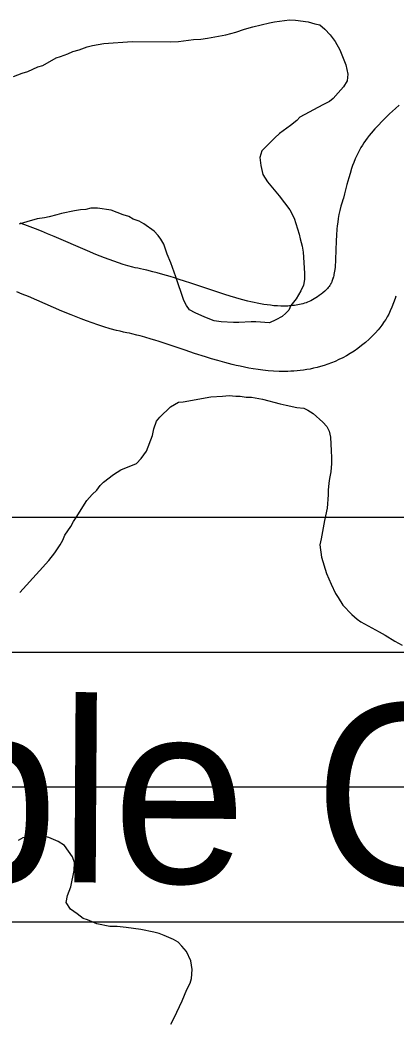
# Model space of a CAD drawing. Extents: x 3313447 to 3351316, y 703786 to 729172.
# Drawn here: x 3325933.8 to 3326106.4, y 724687.4 to 725145.9 of the extents above; entities that cross this region are included whole.
import ezdxf

# ---------------------------------------------------------------- set-up
doc = ezdxf.new("R2010")
doc.units = 0
for name, color, linetype in [('V-BLDG-IDEN', 7, 'Continuous'), ('V-ROAD-CNTR', 7, 'Continuous'), ('V-SITE-VEGE', 7, 'Continuous'), ('V-UTIL-LINE', 7, 'Continuous')]:
    doc.layers.add(name, color=color, linetype=linetype)

msp = doc.modelspace()

# ---------------------------------------------------------------- linework, layer by layer
at = {"layer": 'V-ROAD-CNTR'}
for points in [[(3326107.89, 725106.68), (3326106.21, 725105.23), (3326104.76, 725103.92), (3326103.46, 725102.72), (3326101.33, 725100.67), (3326099.71, 725099.04), (3326098.48, 725097.76), (3326096.73, 725095.86), (3326094.95, 725093.85), (3326094.03, 725092.76), (3326093.16, 725091.64), (3326092.36, 725090.54), (3326091.63, 725089.48), (3326090.97, 725088.44), (3326090.32, 725087.36), (3326089.29, 725085.51), (3326088.4, 725083.69), (3326087.65, 725082.02), (3326087.03, 725080.48), (3326086.49, 725079.06), (3326086.02, 725077.7), (3326085.3, 725075.42), (3326084.72, 725073.4), (3326083.89, 725070.26), (3326082.79, 725065.95), (3326082.27, 725064.05), (3326082.02, 725063.24), (3326081.69, 725062.19), (3326081.14, 725060.36), (3326080.63, 725058.37), (3326080.23, 725056.48), (3326079.91, 725054.67), (3326079.66, 725052.97), (3326079.46, 725051.36), (3326079.31, 725049.77), (3326079.1, 725046.99), (3326078.97, 725044.42), (3326078.69, 725035.89), (3326078.61, 725034.57), (3326078.53, 725033.35), (3326078.43, 725032.26), (3326078.32, 725031.3), (3326078.2, 725030.44), (3326078.08, 725029.69), (3326077.95, 725029.02), (3326077.82, 725028.42), (3326077.7, 725027.89), (3326077.52, 725027.24)], [(3326077.63, 725027.61), (3326077.47, 725027.09), (3326077.18, 725026.25), (3326076.95, 725025.66), (3326076.73, 725025.17), (3326076.52, 725024.76), (3326076.33, 725024.42), (3326076.16, 725024.13), (3326076.05, 725023.96), (3326075.67, 725023.41), (3326075.42, 725023.09), (3326075.28, 725022.91), (3326074.91, 725022.49), (3326074.53, 725022.1), (3326073.68, 725021.28), (3326072.84, 725020.53), (3326072.02, 725019.85), (3326071.21, 725019.24), (3326070.42, 725018.68), (3326069.64, 725018.18), (3326068.87, 725017.72), (3326068.1, 725017.3), (3326067.35, 725016.93), (3326066.6, 725016.59), (3326065.85, 725016.28), (3326065.11, 725016), (3326064.35, 725015.75), (3326063.6, 725015.53), (3326062.85, 725015.33), (3326062.1, 725015.15), (3326061.34, 725014.99), (3326060.59, 725014.86), (3326059.81, 725014.74), (3326059.04, 725014.64), (3326058.28, 725014.56), (3326057.5, 725014.5), (3326056.72, 725014.46), (3326055.94, 725014.43), (3326055.22, 725014.42), (3326053.57, 725014.44), (3326051.99, 725014.51), (3326050.41, 725014.63), (3326048.85, 725014.79), (3326047.29, 725015), (3326045.75, 725015.23), (3326044.23, 725015.5), (3326042.72, 725015.79), (3326041.25, 725016.1), (3326039.79, 725016.42), (3326038.41, 725016.76), (3326035.55, 725017.49), (3326032.86, 725018.24), (3326030.3, 725018.99), (3326027.89, 725019.73), (3326023.22, 725021.24), (3326019.1, 725022.61), (3326015.46, 725023.83), (3326012.23, 725024.92), (3326009.39, 725025.86), (3326006.89, 725026.67), (3326004.69, 725027.37), (3326002.73, 725027.97), (3325999.37, 725028.97), (3325996.8, 725029.69), (3325994.82, 725030.2), (3325991.97, 725030.9), (3325990.46, 725031.24), (3325989.1, 725031.53), (3325987.85, 725031.79), (3325986.73, 725032.05), (3325985.66, 725032.31), (3325983.37, 725032.93), (3325981.16, 725033.58), (3325978.98, 725034.28), (3325976.84, 725035.02), (3325974.73, 725035.78), (3325972.66, 725036.56), (3325970.64, 725037.35), (3325968.68, 725038.14), (3325964.76, 725039.76), (3325949.47, 725046.39), (3325946.49, 725047.65), (3325943.67, 725048.82), (3325941, 725049.9), (3325938.47, 725050.88), (3325936.07, 725051.78), (3325933.9, 725052.57)], [(3326106.37, 725019.02), (3326106.05, 725017.96), (3326105.34, 725015.87), (3326104.57, 725013.94), (3326103.81, 725012.24), (3326103.06, 725010.76), (3326102.35, 725009.46), (3326101.67, 725008.34), (3326101, 725007.29), (3326099.91, 725005.72), (3326098.96, 725004.48), (3326098.16, 725003.5), (3326097.02, 725002.2), (3326095.78, 725000.91), (3326094.07, 724999.27), (3326092.37, 724997.74), (3326090.64, 724996.32), (3326088.9, 724995), (3326087.17, 724993.78), (3326085.42, 724992.66), (3326083.68, 724991.63), (3326081.95, 724990.69), (3326080.22, 724989.83), (3326078.51, 724989.05), (3326076.8, 724988.35), (3326075.11, 724987.72), (3326073.45, 724987.16), (3326071.81, 724986.67), (3326070.18, 724986.23), (3326068.58, 724985.85), (3326067, 724985.53), (3326065.45, 724985.25), (3326063.94, 724985.02), (3326062.45, 724984.84), (3326060.97, 724984.69), (3326059.54, 724984.57), (3326058.12, 724984.49), (3326056.74, 724984.44), (3326055.31, 724984.42), (3326052.73, 724984.45), (3326050.17, 724984.56), (3326047.71, 724984.75), (3326045.35, 724985), (3326043.09, 724985.29), (3326040.91, 724985.62), (3326038.81, 724985.99), (3326036.8, 724986.38), (3326034.87, 724986.78), (3326033, 724987.2), (3326031.17, 724987.64), (3326027.78, 724988.51), (3326024.6, 724989.4), (3326021.65, 724990.27), (3326018.89, 724991.12), (3326013.9, 724992.72), (3326009.59, 724994.16), (3326005.9, 724995.4), (3326002.74, 724996.46), (3326000.03, 724997.35), (3325997.72, 724998.11), (3325995.73, 724998.74), (3325994.04, 724999.26), (3325991.08, 725000.13), (3325988.96, 725000.73), (3325987.45, 725001.12), (3325985.12, 725001.69), (3325984.08, 725001.93), (3325982.89, 725002.18), (3325981.38, 725002.5), (3325979.78, 725002.86), (3325978.18, 725003.26), (3325975.21, 725004.06), (3325972.31, 725004.92), (3325969.54, 725005.81), (3325966.89, 725006.71), (3325964.35, 725007.63), (3325961.92, 725008.55), (3325959.58, 725009.46), (3325957.32, 725010.37), (3325953.04, 725012.15), (3325937.65, 725018.82), (3325934.88, 725019.99), (3325932.32, 725021.05)]]:
    msp.add_lwpolyline(points, dxfattribs=at)
at = {"layer": 'V-SITE-VEGE'}
for points in [[(3325972.29, 725135.11), (3325985.31, 725135.93), (3326002.8, 725135.77), (3326006.59, 725135.96), (3326013.45, 725136.85), (3326016.77, 725137.05), (3326019.84, 725137.49), (3326028.37, 725139.07), (3326032.87, 725140.21), (3326036.91, 725141.59), (3326040.7, 725142.74), (3326048.28, 725144.56), (3326050.65, 725145.01), (3326057.52, 725145.89), (3326060.35, 725145.86), (3326066.02, 725145.1), (3326069.08, 725144.12), (3326071.45, 725143.63), (3326073.79, 725141.71), (3326076.13, 725139.09), (3326078.47, 725136), (3326080.56, 725132.2), (3326083.33, 725125.31), (3326084.24, 725121.05), (3326083.97, 725117.98), (3326082.29, 725115.15), (3326079.9, 725112.34), (3326077.51, 725109.76), (3326075.84, 725108.36), (3326072.75, 725106.97), (3326062.3, 725101.16), (3326060.87, 725099.75), (3326058.01, 725097.41), (3326053, 725093.68), (3326050.86, 725091.8), (3326047.52, 725088.53), (3326044.89, 725085.71), (3326043.91, 725082.65), (3326044.36, 725079.1), (3326045.26, 725074.83), (3326047.36, 725071.51), (3326052.73, 725065.07), (3326057.64, 725058.64), (3326059.73, 725054.84), (3326062.03, 725047.48), (3326062.48, 725045.35), (3326063.39, 725042.03), (3326063.84, 725039.19), (3326064.46, 725029.49), (3326064.43, 725026.65), (3326063.93, 725024.06), (3326062.73, 725021.47), (3326060.56, 725017.71), (3326058.17, 725014.65), (3326057.21, 725012.53), (3326055.77, 725011.13), (3326054.1, 725009.73), (3326051.25, 725008.1), (3326048.4, 725006.71), (3326042.02, 725007.24), (3326039.89, 725007.26), (3326034.22, 725006.84), (3326031.85, 725006.86), (3326026.18, 725007.15), (3326022.87, 725007.66), (3326018.63, 725009.35), (3326014.16, 725011.29), (3326011.57, 725012.73), (3326010.17, 725014.64), (3326009.01, 725017.01), (3326005.33, 725027.92), (3326003.03, 725034.33), (3326001.41, 725038.36), (3325999.8, 725042.87), (3325998.4, 725045.25), (3325997.23, 725046.91), (3325995.36, 725048.82), (3325990.66, 725052.18), (3325988.55, 725053.38), (3325985.72, 725054.35), (3325983.84, 725055.55), (3325981.24, 725056.29), (3325975.59, 725058.47), (3325969.45, 725059.47), (3325966.38, 725059.5), (3325964.01, 725058.81), (3325961.64, 725058.6), (3325958.8, 725058.15), (3325952.88, 725057.03), (3325950.74, 725056.34), (3325947.19, 725055.43), (3325945.06, 725054.97), (3325941.74, 725054.53), (3325937, 725053.16), (3325933.44, 725052.01)], [(3325930.77, 725119.9), (3325934.81, 725121.51), (3325937.42, 725122.2), (3325941.93, 725124.28), (3325944.3, 725124.97), (3325950.48, 725128.46), (3325952.38, 725129.15), (3325955.7, 725130.3), (3325958.07, 725131.46), (3325960.92, 725132.14), (3325964.71, 725133.52), (3325967.08, 725134.21), (3325972.29, 725135.11)], [(3325933.7, 724882.9), (3325942.84, 724892.76), (3325947.11, 724897.55), (3325949.85, 724901.14), (3325952.3, 724904.74), (3325953.53, 724906.83), (3325954.46, 724909.23), (3325957.2, 724913.13), (3325958.43, 724915.53), (3325959.65, 724917.33), (3325964.55, 724925.12), (3325966.99, 724927.81), (3325969.12, 724929.9), (3325970.64, 724931.99), (3325972.17, 724933.49), (3325976.72, 724937.06), (3325980.06, 724939.14), (3325987.32, 724942.08), (3325989.46, 724944.48), (3325991.9, 724947.77), (3325994.68, 724954.98), (3325995.31, 724957.99), (3325996.55, 724961.59), (3325998.07, 724963.39), (3326002.94, 724968.17), (3326006.58, 724970.24), (3326008.69, 724970.52), (3326021.38, 724972.81), (3326026.8, 724973.07), (3326029.82, 724973.34), (3326032.83, 724973.01), (3326034.94, 724972.99), (3326037.66, 724972.66), (3326040.06, 724972.64), (3326045.18, 724971.69), (3326053.3, 724969.5), (3326056.01, 724968.87), (3326060.82, 724967.92), (3326064.14, 724967.59), (3326065.93, 724966.67), (3326068.33, 724965.14), (3326072.81, 724961.18), (3326074.6, 724959.05), (3326075.79, 724956.93), (3326076.37, 724954.2), (3326076.61, 724947.88), (3326076.88, 724944.86), (3326076.85, 724942.15), (3326076.52, 724938.23), (3326075.89, 724935.22), (3326075.56, 724933.11), (3326075.23, 724929.8), (3326075.21, 724927.69), (3326074.85, 724921.67), (3326073.6, 724915.95), (3326072.01, 724907.52), (3326071.38, 724904.82), (3326072.23, 724899.08), (3326074.57, 724891.52), (3326076.63, 724886.68), (3326078.71, 724882.44), (3326079.89, 724880.62), (3326081.97, 724876.98), (3326086.15, 724872.72), (3326088.54, 724870.59), (3326090.34, 724869.36), (3326098.73, 724864.76), (3326101.43, 724863.23)], [(3326101.43, 724863.23), (3326105.93, 724860.47), (3326109.23, 724858.64)], [(3326002.98, 724684.49), (3326004.51, 724687.49), (3326008.2, 724695.29), (3326010.36, 724700.4), (3326011.9, 724703.4), (3326012.52, 724705.5), (3326012.86, 724709.72), (3326012.29, 724713.64), (3326010.23, 724717.88), (3326008.14, 724720.31), (3326006.35, 724722.14), (3326004.25, 724723.37), (3326000.04, 724725.22), (3325997.64, 724726.14), (3325995.24, 724726.77), (3325989.22, 724728.03), (3325982.6, 724729), (3325978.38, 724729.34), (3325975.06, 724729.37), (3325969.04, 724730.63), (3325964.84, 724732.48), (3325962.74, 724733.1), (3325960.05, 724735.24), (3325957.05, 724737.38), (3325954.97, 724740.41), (3325955.6, 724743.72), (3325957.15, 724747.63), (3325958.73, 724755.15), (3325958.76, 724758.77), (3325957.88, 724761.49), (3325954.31, 724766.64), (3325951.31, 724768.48), (3325947.11, 724770.33), (3325944.71, 724770.96), (3325937.16, 724770.42), (3325935.05, 724770.14), (3325932.93, 724768.96)]]:
    msp.add_lwpolyline(points, dxfattribs=at)
at = {"layer": 'V-UTIL-LINE'}
for p, q in [((3321241.31, 724917.49), (3326187.34, 724917.49)), ((3321266.1, 724855.51), (3326150.16, 724855.51)), ((3321278.5, 724793.53), (3326125.36, 724793.53)), ((3321315.69, 724731.55), (3326125.36, 724731.55))]:
    msp.add_line(p, q, dxfattribs=at)

# ---------------------------------------------------------------- texts
at = {"layer": 'V-BLDG-IDEN'}
msp.add_text('Humble Gas Corp.', height=82.9998, rotation=359.6345, dxfattribs=at).set_placement((3325655.26, 724751.62))

doc.saveas('drawing.dxf')
